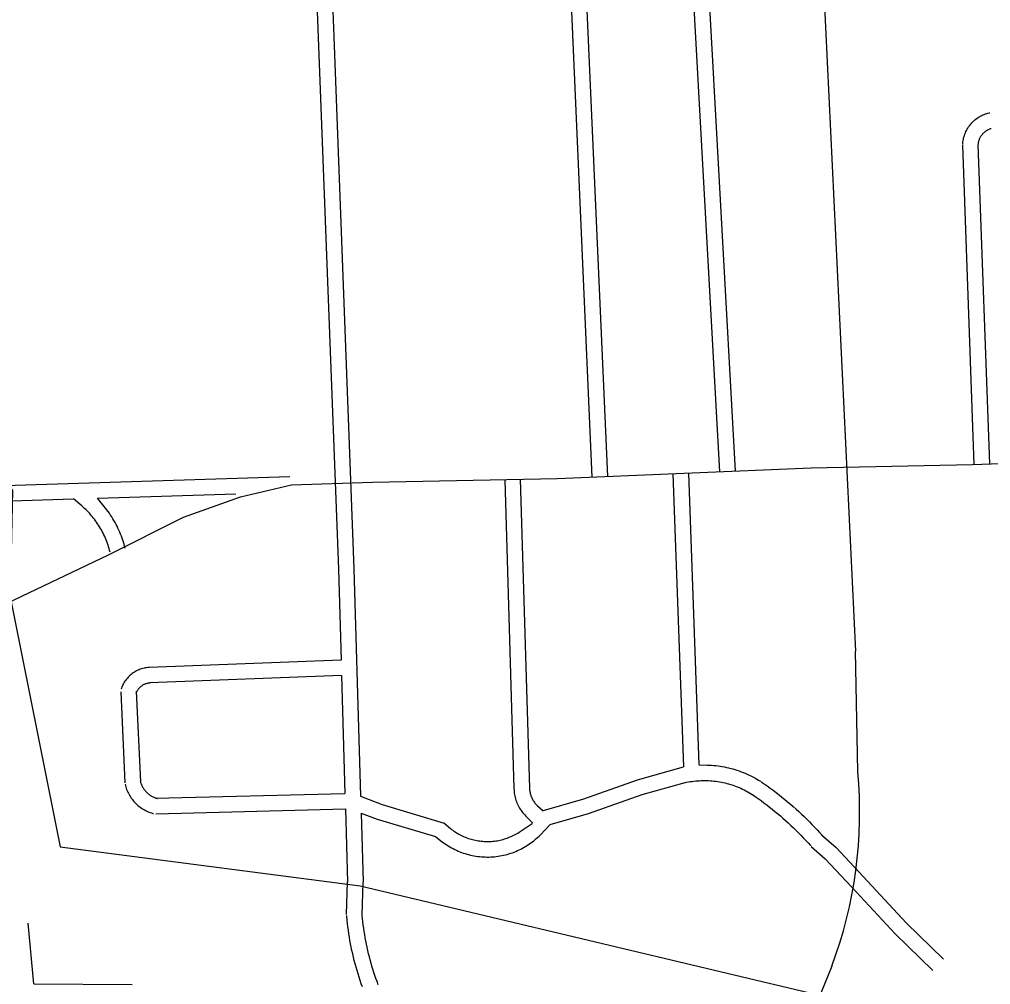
# Model space of a CAD drawing. Extents: x 3313447 to 3351316, y 703786 to 729172.
# Drawn here: x 3340009 to 3341885, y 721874 to 723738 of the extents above; entities that cross this region are included whole.
import ezdxf

# ---------------------------------------------------------------- set-up
doc = ezdxf.new("R2010")
doc.units = 0
doc.layers.add('V-ROAD-CNTR', color=7, linetype='Continuous')
doc.layers.add('V-TOPO-SHOR', color=7, linetype='Continuous')

msp = doc.modelspace()

# ---------------------------------------------------------------- linework, layer by layer
at = {"layer": 'V-ROAD-CNTR'}
for points in [[(3341536.7, 724327), (3341623.9, 722517.7)], [(3341361.9, 722864.2), (3341306.6, 723867)], [(3341391.8, 722865.9), (3341336.6, 723868.2)], [(3341115.3, 722854), (3341071.5, 723857.6)], [(3341145.2, 722855.3), (3341101.4, 723858.7)], [(3340581, 723838.5), (3340586.3, 723703.3), (3340625.2, 722676), (3340630.3, 722500.6)], [(3340610.9, 723839.6), (3340616.2, 723704.4), (3340655.2, 722677), (3340668.1, 722237.7)], [(3341830.9, 723496.8), (3341831.1, 723499.1), (3341831.3, 723501.7), (3341831.7, 723504.3), (3341832.1, 723506.8), (3341832.7, 723509.4), (3341833.4, 723511.9), (3341834.1, 723514.4), (3341835, 723516.8), (3341836, 723519.3), (3341837, 723521.7), (3341838.2, 723524), (3341839.4, 723526.3), (3341840.8, 723528.5), (3341842.2, 723530.7), (3341843.7, 723532.8), (3341845.3, 723534.9), (3341847, 723536.9), (3341848.7, 723538.8), (3341850.5, 723540.7), (3341852.4, 723542.5), (3341854.4, 723544.2), (3341856.4, 723545.8), (3341858.5, 723547.4), (3341860.7, 723548.8), (3341862.9, 723550.2), (3341865.2, 723551.5), (3341867.5, 723552.7), (3341869.9, 723553.8), (3341872.3, 723554.8), (3341874.7, 723555.7), (3341877.2, 723556.5), (3341879.7, 723557.2), (3341882.1, 723557.8), (3341883, 723558)], [(3341860.9, 723495), (3341861, 723496.7), (3341861.1, 723498.1), (3341861.3, 723499.5), (3341861.6, 723500.9), (3341861.9, 723502.3), (3341862.2, 723503.6), (3341862.6, 723505), (3341863.1, 723506.3), (3341863.6, 723507.6), (3341864.2, 723508.9), (3341864.8, 723510.2), (3341865.5, 723511.4), (3341866.2, 723512.7), (3341867, 723513.8), (3341867.8, 723515), (3341868.7, 723516.1), (3341869.6, 723517.2), (3341870.5, 723518.3), (3341871.5, 723519.3), (3341872.6, 723520.2), (3341873.6, 723521.2), (3341874.7, 723522), (3341875.9, 723522.9), (3341877, 723523.7), (3341878.2, 723524.4), (3341879.5, 723525.1), (3341880.7, 723525.8), (3341882, 723526.4), (3341883.3, 723526.9), (3341884.6, 723527.4), (3341886, 723527.8)], [(3341853.3, 722878.6), (3341830.9, 723495.3)], [(3341883.3, 722879.7), (3341860.9, 723496.4)], [(3337468.3, 721790.8), (3337772.1, 721808.7), (3338002.5, 721810.8), (3338178.8, 721819.7), (3338260.6, 721818.9), (3338320.5, 721824.9), (3338382.9, 721841.1), (3338465, 721869.2), (3338559.9, 721907.7), (3338700, 721975.8), (3339006.9, 722127), (3339336.1, 722289.7), (3339845.6, 722544.3), (3340181.3, 722703.9), (3340326.1, 722776.6), (3340436.4, 722815.8), (3340534.8, 722839.1), (3340691.3, 722844.3), (3341047.5, 722851.2), (3341538, 722871.8), (3341850.1, 722878.5), (3342568.4, 722904.2)], [(3338466.9, 722787), (3339613, 722826.3), (3340531.4, 722855.4)], [(3340946.5, 722849.1), (3340964.1, 722252.3)], [(3340976.5, 722850), (3340994.1, 722253.2)], [(3341271.1, 722860.7), (3341291.6, 722294.3)], [(3341301, 722861.8), (3341321.4, 722299)], [(3338803.6, 722768.5), (3339614, 722796.4), (3340113.6, 722812.2)], [(3340184.2, 722709.1), (3340183.3, 722712.6), (3340182.4, 722716.1), (3340181.4, 722719.5), (3340180.3, 722722.8), (3340179.1, 722726.2), (3340177.9, 722729.5), (3340176.7, 722732.8), (3340175.3, 722736.1), (3340173.9, 722739.3), (3340172.4, 722742.5), (3340170.8, 722745.7), (3340169.2, 722748.9), (3340167.5, 722752), (3340165.8, 722755.1), (3340164, 722758.1), (3340162.1, 722761.1), (3340160.2, 722764.1), (3340158.2, 722767), (3340156.1, 722769.9), (3340154, 722772.7), (3340151.8, 722775.5), (3340149.6, 722778.2), (3340147.3, 722780.9), (3340145, 722783.6), (3340142.6, 722786.2), (3340140.1, 722788.8), (3340137.6, 722791.3), (3340135.1, 722793.7), (3340132.5, 722796.1), (3340129.8, 722798.4), (3340113.6, 722812.2)], [(3340160.2, 722813.7), (3340426.9, 722822.1)], [(3340213.3, 722716.4), (3340212.3, 722720.2), (3340211.2, 722724.3), (3340210, 722728.3), (3340208.8, 722732.2), (3340207.4, 722736.2), (3340206, 722740.1), (3340204.5, 722744), (3340202.9, 722747.8), (3340201.2, 722751.6), (3340199.5, 722755.4), (3340197.7, 722759.1), (3340195.8, 722762.8), (3340193.8, 722766.5), (3340191.7, 722770.1), (3340189.6, 722773.7), (3340187.4, 722777.2), (3340185.1, 722780.7), (3340182.8, 722784.2), (3340180.4, 722787.5), (3340177.9, 722790.9), (3340160.2, 722813.7)], [(3341628.2, 722285.6), (3341623.9, 722517.7)], [(3340630.3, 722500.6), (3340260, 722486.4)], [(3340259.5, 722486.4), (3340257.3, 722486.2), (3340254.7, 722485.9), (3340252.2, 722485.5), (3340249.8, 722485), (3340247.3, 722484.4), (3340244.9, 722483.7), (3340242.5, 722482.9), (3340240.1, 722482), (3340237.8, 722481), (3340235.5, 722479.9), (3340233.3, 722478.7), (3340231.1, 722477.4), (3340229, 722476), (3340226.9, 722474.5), (3340224.9, 722473), (3340223, 722471.3), (3340221.1, 722469.6), (3340219.3, 722467.8), (3340217.6, 722466), (3340216, 722464), (3340214.4, 722462), (3340213, 722459.9), (3340211.6, 722457.8), (3340210.3, 722455.6), (3340209.1, 722453.4), (3340208, 722451.1), (3340207, 722448.8), (3340206.1, 722446.4), (3340205.5, 722444.5)], [(3340261.7, 722456.5), (3340260.1, 722456.3), (3340258.8, 722456.2), (3340257.6, 722456), (3340256.3, 722455.7), (3340255.1, 722455.4), (3340253.9, 722455.1), (3340252.7, 722454.7), (3340251.5, 722454.2), (3340250.3, 722453.7), (3340249.2, 722453.2), (3340248, 722452.6), (3340246.9, 722451.9), (3340245.9, 722451.2), (3340244.8, 722450.5), (3340243.8, 722449.7), (3340242.9, 722448.9), (3340241.9, 722448), (3340241, 722447.1), (3340240.2, 722446.2), (3340239.4, 722445.2), (3340238.6, 722444.2), (3340237.8, 722443.1), (3340237.2, 722442.1), (3340236.5, 722441), (3340235.9, 722439.9), (3340235.4, 722438.7), (3340234.9, 722437.5), (3340234.4, 722436.3), (3340234, 722435)], [(3340631.2, 722470.6), (3340261.1, 722456.4)], [(3340631.2, 722470.6), (3340637.9, 722243.1)], [(3340204.7, 722439.1), (3340212.8, 722263.8)], [(3340234.7, 722440.4), (3340242.7, 722265.2)], [(3341018.7, 722209.5), (3341099, 722232.8), (3341202.6, 722269.4), (3341291.6, 722294.3)], [(3341321.4, 722298.2), (3341337.4, 722297.9), (3341341.6, 722297.8), (3341345.8, 722297.5), (3341350, 722297.2), (3341354.1, 722296.8), (3341358.3, 722296.3), (3341362.4, 722295.7), (3341366.5, 722295), (3341370.7, 722294.2), (3341374.7, 722293.4), (3341378.8, 722292.4), (3341382.9, 722291.4), (3341386.9, 722290.3), (3341390.9, 722289.2), (3341394.9, 722287.9), (3341398.9, 722286.5), (3341402.8, 722285.1), (3341406.7, 722283.6), (3341410.6, 722282), (3341414.4, 722280.3), (3341418.2, 722278.6), (3341422, 722276.8), (3341425.7, 722274.9), (3341429.4, 722272.9), (3341433, 722270.8), (3341436.6, 722268.7), (3341440.2, 722266.5), (3341441.2, 722265.9)], [(3340242.4, 722268), (3340242.8, 722266.1), (3340243.2, 722264.5), (3340243.7, 722262.9), (3340244.3, 722261.4), (3340244.9, 722259.8), (3340245.6, 722258.3), (3340246.3, 722256.8), (3340247.1, 722255.4), (3340247.9, 722253.9), (3340248.8, 722252.5), (3340249.7, 722251.2), (3340250.7, 722249.8), (3340251.7, 722248.5), (3340252.8, 722247.3), (3340253.9, 722246), (3340255, 722244.9), (3340256.2, 722243.7), (3340257.5, 722242.6), (3340258.8, 722241.6), (3340260.1, 722240.6), (3340261.4, 722239.6), (3340262.8, 722238.7), (3340264.2, 722237.9), (3340265.7, 722237.1), (3340267.2, 722236.4), (3340268.7, 722235.7), (3340270.2, 722235), (3340271.7, 722234.5), (3340273.3, 722233.9), (3340275, 722233.4), (3340275.8, 722233.2)], [(3341294, 722263.8), (3341297.6, 722264.6), (3341301.1, 722265.3), (3341304.6, 722265.9), (3341308.1, 722266.4), (3341311.7, 722266.8), (3341315.2, 722267.2), (3341318.8, 722267.5), (3341322.3, 722267.7), (3341325.9, 722267.9), (3341329.5, 722268), (3341333, 722268), (3341336.6, 722267.9), (3341340.1, 722267.8), (3341343.7, 722267.6), (3341347.3, 722267.3), (3341350.8, 722266.9), (3341354.3, 722266.5), (3341357.9, 722266), (3341361.4, 722265.4), (3341364.9, 722264.8), (3341368.4, 722264.1), (3341371.8, 722263.3), (3341375.3, 722262.4), (3341378.7, 722261.5), (3341382.2, 722260.5), (3341385.6, 722259.4), (3341388.9, 722258.2), (3341392.3, 722257), (3341395.6, 722255.7), (3341398.9, 722254.4), (3341402.2, 722253), (3341405.4, 722251.5), (3341408.6, 722249.9), (3341411.8, 722248.3), (3341414.9, 722246.6), (3341418, 722244.9), (3341421.1, 722243), (3341424.2, 722241.1), (3341425, 722240.6)], [(3340213.2, 722261.1), (3340213.7, 722258.7), (3340214.5, 722256), (3340215.3, 722253.4), (3340216.2, 722250.8), (3340217.2, 722248.3), (3340218.3, 722245.8), (3340219.5, 722243.3), (3340220.8, 722240.9), (3340222.2, 722238.5), (3340223.6, 722236.2), (3340225.2, 722233.9), (3340226.8, 722231.7), (3340228.5, 722229.5), (3340230.3, 722227.4), (3340232.1, 722225.4), (3340234, 722223.4), (3340236, 722221.6), (3340238.1, 722219.7), (3340240.2, 722218), (3340242.4, 722216.4), (3340244.6, 722214.8), (3340247, 722213.3), (3340249.3, 722211.9), (3340251.7, 722210.5), (3340254.2, 722209.3), (3340256.7, 722208.2), (3340259.2, 722207.1), (3340261.8, 722206.2), (3340264.4, 722205.3), (3340266.9, 722204.5), (3340268.2, 722204.2)], [(3340964.1, 722251.9), (3340964.3, 722249.3), (3340964.5, 722246.5), (3340964.9, 722243.8), (3340965.3, 722241), (3340965.9, 722238.3), (3340966.5, 722235.5), (3340967.3, 722232.8), (3340968.1, 722230.2), (3340969, 722227.5), (3340970, 722224.9), (3340971.2, 722222.3), (3340972.4, 722219.8), (3340973.7, 722217.3), (3340975, 722214.9), (3340976.5, 722212.5), (3340978, 722210.2), (3340979.7, 722207.9), (3340981.4, 722205.7), (3340983.2, 722203.5), (3340985, 722201.4), (3340986.9, 722199.4), (3341000.9, 722185.7)], [(3340994.1, 722253.6), (3340994.2, 722251.6), (3340994.3, 722249.8), (3340994.6, 722248.1), (3340994.8, 722246.4), (3340995.2, 722244.7), (3340995.6, 722243), (3340996, 722241.3), (3340996.6, 722239.6), (3340997.1, 722238), (3340997.8, 722236.4), (3340998.5, 722234.8), (3340999.2, 722233.2), (3341000, 722231.6), (3341000.9, 722230.1), (3341001.8, 722228.6), (3341002.8, 722227.2), (3341003.8, 722225.8), (3341004.8, 722224.4), (3341005.9, 722223), (3341007.1, 722221.7), (3341008.3, 722220.5), (3341009.5, 722219.3), (3341019.8, 722209.9)], [(3341034.1, 722182.8), (3341108.2, 722204.2), (3341211.6, 722240.8), (3341294.9, 722264.1)], [(3341441.6, 722265.6), (3341447.4, 722261.6), (3341453.2, 722257.5), (3341459, 722253.4), (3341464.8, 722249.1), (3341470.5, 722244.8), (3341476.1, 722240.4), (3341481.7, 722236), (3341487.3, 722231.5), (3341492.8, 722227), (3341498.2, 722222.3), (3341503.6, 722217.7), (3341509, 722212.9), (3341514.2, 722208.1), (3341519.5, 722203.2), (3341524.6, 722198.3), (3341529.7, 722193.3), (3341534.8, 722188.3), (3341539.8, 722183.2), (3341544.7, 722178), (3341549.6, 722172.8), (3341554.4, 722167.5), (3341559.2, 722162.2), (3341559.4, 722162)], [(3340271.6, 722233.7), (3340637.9, 722243.1)], [(3340668.1, 722237.7), (3340709.7, 722221.6), (3340829.4, 722185.8)], [(3341424.6, 722240.9), (3341430.3, 722237), (3341435.9, 722233.1), (3341441.4, 722229.1), (3341446.8, 722225.1), (3341452.3, 722221), (3341457.7, 722216.8), (3341463, 722212.6), (3341468.3, 722208.3), (3341473.5, 722204), (3341478.7, 722199.6), (3341483.8, 722195.1), (3341488.9, 722190.6), (3341493.9, 722186), (3341498.9, 722181.4), (3341503.8, 722176.7), (3341508.7, 722172), (3341513.5, 722167.2), (3341518.2, 722162.3), (3341522.9, 722157.4), (3341527.6, 722152.4), (3341532.2, 722147.4), (3341536.7, 722142.3), (3341536.9, 722142.1)], [(3340272.4, 722203.7), (3340638.8, 722213.1)], [(3340638.8, 722213.1), (3340643, 722071.6)], [(3340669.1, 722205.2), (3340699.9, 722193.2), (3340812.4, 722159.6)], [(3340669.1, 722205.2), (3340673, 722072.5)], [(3340813.4, 722159.3), (3340825.5, 722149.8), (3340828.4, 722147.6), (3340831.3, 722145.6), (3340834.3, 722143.6), (3340837.3, 722141.7), (3340840.4, 722139.8), (3340843.5, 722138.1), (3340846.7, 722136.4), (3340849.9, 722134.8), (3340853.1, 722133.2), (3340856.4, 722131.8), (3340859.7, 722130.4), (3340863, 722129.1), (3340866.4, 722127.9), (3340869.8, 722126.8), (3340873.2, 722125.8), (3340876.7, 722124.8), (3340880.2, 722124), (3340883.7, 722123.2), (3340887.2, 722122.5), (3340890.7, 722121.9), (3340894.3, 722121.4), (3340897.8, 722121), (3340901.4, 722120.7), (3340905, 722120.4), (3340908.5, 722120.3), (3340912.1, 722120.2), (3340915.7, 722120.2), (3340919.3, 722120.4), (3340922.9, 722120.6), (3340926.4, 722120.9), (3340930, 722121.2), (3340933.6, 722121.7), (3340937.1, 722122.3), (3340940.6, 722122.9), (3340944.1, 722123.7), (3340947.6, 722124.5), (3340951.1, 722125.4), (3340954.5, 722126.4), (3340957.9, 722127.5), (3340961.3, 722128.6), (3340964.7, 722129.9), (3340968, 722131.2), (3340971.3, 722132.6), (3340974.5, 722134.1), (3340977.8, 722135.7), (3340980.9, 722137.4), (3340984.1, 722139.1), (3340987.2, 722140.9), (3340990.2, 722142.8), (3340993.2, 722144.8), (3340996.1, 722146.8), (3340999, 722148.9), (3341001.9, 722151.1), (3341004.7, 722153.4), (3341007.4, 722155.7), (3341010, 722158.1), (3341012.7, 722160.6), (3341015.2, 722163.1), (3341034.1, 722182.8)], [(3340828.6, 722186.1), (3340841.5, 722175.4), (3340843.7, 722173.6), (3340846, 722171.9), (3340848.3, 722170.3), (3340850.7, 722168.7), (3340853.1, 722167.2), (3340855.5, 722165.7), (3340858, 722164.3), (3340860.5, 722163), (3340863, 722161.7), (3340865.6, 722160.5), (3340868.2, 722159.4), (3340870.8, 722158.3), (3340873.4, 722157.3), (3340876.1, 722156.3), (3340878.8, 722155.4), (3340881.5, 722154.6), (3340884.2, 722153.9), (3340887, 722153.2), (3340889.8, 722152.6), (3340892.5, 722152), (3340895.3, 722151.6), (3340898.1, 722151.2), (3340901, 722150.8), (3340903.8, 722150.6), (3340906.6, 722150.4), (3340909.4, 722150.3), (3340912.3, 722150.2), (3340915.1, 722150.2), (3340917.9, 722150.3), (3340920.8, 722150.5), (3340923.6, 722150.7), (3340926.4, 722151), (3340929.2, 722151.4), (3340932, 722151.8), (3340934.8, 722152.4), (3340937.6, 722152.9), (3340940.3, 722153.6), (3340943.1, 722154.3), (3340945.8, 722155.1), (3340948.5, 722156), (3340951.2, 722156.9), (3340953.8, 722157.9), (3340956.5, 722158.9), (3340959.1, 722160.1), (3340961.7, 722161.2), (3340964.2, 722162.5), (3340966.7, 722163.8), (3340969.2, 722165.2), (3340971.6, 722166.6), (3340974, 722168.1), (3340999.7, 722184.9)], [(3341558, 722163.3), (3341586.4, 722138.5), (3341638.5, 722082.6), (3341721.9, 721993), (3341793.9, 721922.8)], [(3341538.3, 722140.8), (3341565.5, 722116.9), (3341616.5, 722062.1), (3341700.5, 721972), (3341773, 721901.3)], [(3340641.1, 722009), (3340643, 722072.5)], [(3340671.1, 722008.1), (3340673, 722071.6)], [(3340671.6, 721869.2), (3340669.3, 721875.5), (3340667.2, 721881.8), (3340665.1, 721888.1), (3340663.1, 721894.4), (3340661.2, 721900.8), (3340659.4, 721907.2), (3340657.6, 721913.6), (3340655.9, 721920), (3340654.3, 721926.5), (3340652.8, 721932.9), (3340651.3, 721939.4), (3340650, 721945.9), (3340648.7, 721952.5), (3340647.5, 721959), (3340646.4, 721965.5), (3340645.3, 721972.1), (3340644.4, 721978.7), (3340643.5, 721985.3), (3340642.7, 721991.9), (3340642, 721998.5), (3340641.4, 722005.1), (3340641.2, 722007.3)], [(3340702, 721873.6), (3340699.8, 721879.5), (3340697.7, 721885.4), (3340695.6, 721891.3), (3340693.7, 721897.3), (3340691.8, 721903.3), (3340690, 721909.3), (3340688.2, 721915.3), (3340686.6, 721921.4), (3340685, 721927.4), (3340683.5, 721933.5), (3340682, 721939.6), (3340680.7, 721945.8), (3340679.4, 721951.9), (3340678.2, 721958.1), (3340677, 721964.2), (3340676, 721970.4), (3340675, 721976.6), (3340674.1, 721982.8), (3340673.3, 721989.1), (3340672.5, 721995.3), (3340671.8, 722001.5), (3340671.2, 722007.8), (3340671.1, 722009.9)], [(3340036.9, 721875.1), (3340026.1, 721992.7)], [(3341577.9, 721909.1), (3341522.9, 721773.4)], [(3340036.9, 721875.1), (3340227, 721873.8)]]:
    msp.add_lwpolyline(points, dxfattribs=at)
msp.add_arc((3340785.9, 722206.4), 846, 339.426, 5.3686, dxfattribs=at)
at = {"layer": 'V-TOPO-SHOR'}
msp.add_lwpolyline([(3338793.4, 727381.9), (3338575.4, 727199.5), (3338479.9, 726830.3), (3338509.4, 726448.8), (3338536.3, 726100.6), (3338560.9, 725798.9), (3338580.6, 725502), (3338860.4, 724822.6), (3339007.6, 724458), (3339488.6, 724174.3), (3339301.8, 723811.9), (3339995.5, 722828), (3339991, 722622.6), (3340087.9, 722140), (3340667.2, 722064.6), (3341576, 721848.3), (3342002.1, 721423.8), (3342079.1, 721327.5), (3342175.5, 721198), (3342305.5, 721073.3), (3342411.3, 721019.4), (3345511.8, 720876.3)], dxfattribs=at)

doc.saveas('drawing.dxf')
